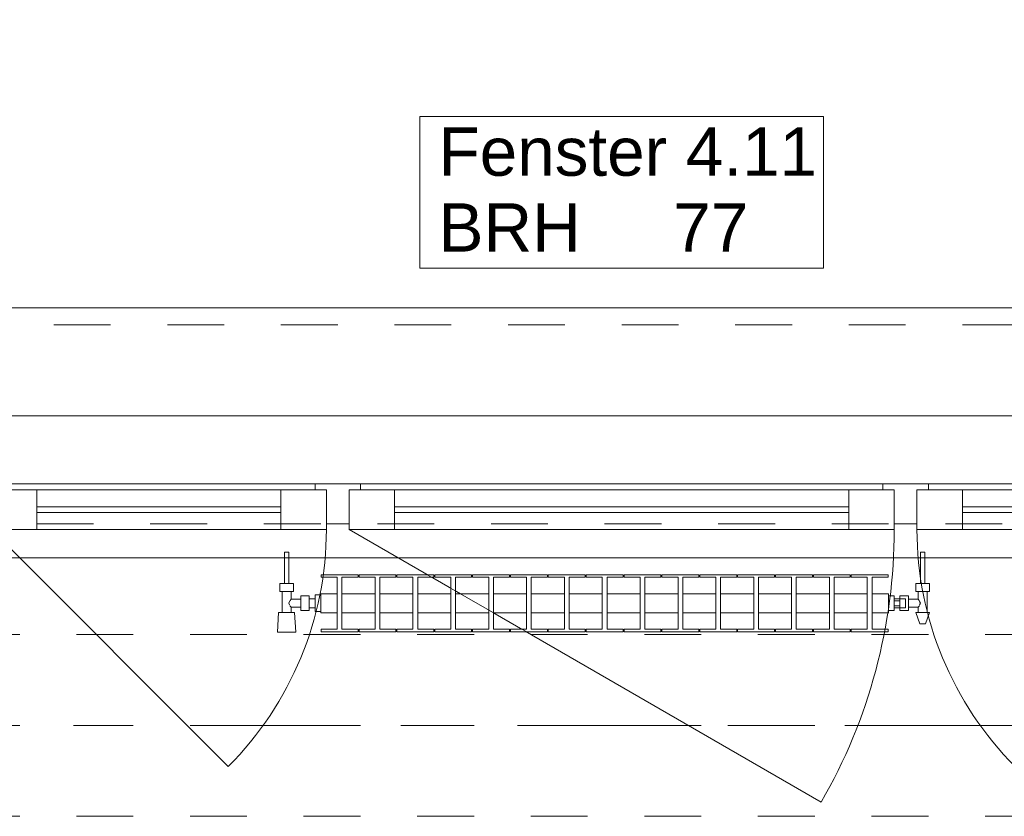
# Model space of a CAD drawing. Header units: metres. Extents: x -3.6 to 90.7, y -11.1 to 18.
# Tile 285 of 656: x 22.9 to 24.6, y 13 to 14.4. Entities that reach past the tile are written whole.
import ezdxf

# ---------------------------------------------------------------- set-up
doc = ezdxf.new("R2010")
doc.units = ezdxf.units.M
doc.header["$MEASUREMENT"] = 0
for name, pattern in [('Achse', [0.2, 0.1, -0.05, 0, -0.05]), ('Strichlinie doppelt', [0.546806, 0.264583, -0.105833, 0.070556, -0.105833]), ('Strichlinie eng', [0.115, 0.075, -0.04]), ('Untersicht', [0.1, 0.075, -0.025]), ('Wipeout_Contour', [1, 0, -1])]:
    doc.linetypes.add(name, pattern=pattern)
for name, color, linetype in [('152 - Bemaßung_ Beschriftung.Ausbau', 7, 'Continuous'), ('451 - Universal.Achsen Raster', 7, 'Continuous'), ('603 - Struktur.Bodenplatte_ Decke Roh', 7, 'Continuous'), ('604 - Struktur.Wand Aussen', 7, 'Continuous'), ('608 - Struktur.Träger', 7, 'Continuous'), ('650 - Abdeckung.Fußboden Aufbau', 7, 'Continuous'), ('801 - HKLSE.Heizung_ Klima_ Lüftung', 7, 'Continuous'), ('Neubau_653 - Abdeckung.TB Verkofferung', 7, 'Continuous')]:
    doc.layers.add(name, color=color, linetype=linetype)
doc.styles.add('ERSTELLTER_STIL_2', font='txt')
doc.dimstyles.new('ERSTELLTER_STIL__3', dxfattribs={"dimtxt": 0.1, "dimasz": 0.0532, "dimexe": 0.18, "dimexo": 0.0625, "dimgap": 0, "dimtad": 1, "dimtih": 1, "dimtoh": 1, "dimzin": 0, "dimdsep": 46, "dimtxsty": 'ERSTELLTER_STIL_2', "dimblk": 'ARROWHEAD_2', "dimblk1": 'ARROWHEAD_2', "dimblk2": 'ARROWHEAD_2', "dimcen": 0.09, "dimse1": 1, "dimse2": 1, "dimclrd": 7, "dimclre": 7, "dimclrt": 7, "dimazin": 0, "dimtfac": 1, "dimtdec": 4, "dimtmove": 0, "dimatfit": 3, "dimfxl": 1, "dimtolj": 1, "dimtzin": 0, "dimarcsym": 0})

# ---------------------------------------------------------------- blocks, each defined once
blk = doc.blocks.new('*D225')
at = {"layer": '152 - Bemaßung_ Beschriftung.Ausbau', "color": 7, "linetype": 'Continuous', "lineweight": 5}
for p, q in [((22.74, 14.8025), (22.74, 14.9075)), ((25.14, 14.8025), (25.14, 14.9075)), ((22.7602, 14.89), (22.7198, 14.82)), ((25.1602, 14.89), (25.1198, 14.82)), ((22.74, 14.855), (25.14, 14.855))]:
    blk.add_line(p, q, dxfattribs=at)
at = {"layer": '152 - Bemaßung_ Beschriftung.Ausbau', "color": 7, "lineweight": 5, "char_height": 0.1, "attachment_point": 7, "style": 'ERSTELLTER_STIL_2'}
for s, insert in [('\\A1;{\\pql;\\fArial|b0|i0|c0|p38;2,40}', (23.807, 14.875)), ('\\A1;{\\pql;\\fArial|b0|i0|c0|p38;2,01}', (23.807, 14.735))]:
    blk.add_mtext(s, dxfattribs=dict(at, insert=insert))
blk = doc.blocks.new('ARROWHEAD_2')
at = {"color": 0, "linetype": 'Continuous', "lineweight": 0}
for p, q in [((-0.378, -0.655), (0.378, 0.655)), ((0, 0), (-1, 0))]:
    blk.add_line(p, q, dxfattribs=at)
blk = doc.blocks.new('*D262')
at = {"layer": '152 - Bemaßung_ Beschriftung.Ausbau', "color": 7, "linetype": 'Continuous', "lineweight": 5}
for p, q in [((22.2, 15.3025), (22.2, 15.4075)), ((25.65, 15.3025), (25.65, 15.4075)), ((22.2202, 15.39), (22.1798, 15.32)), ((25.6702, 15.39), (25.6298, 15.32)), ((22.2, 15.355), (25.65, 15.355))]:
    blk.add_line(p, q, dxfattribs=at)
at = {"layer": '152 - Bemaßung_ Beschriftung.Ausbau', "color": 7, "lineweight": 5, "char_height": 0.1, "attachment_point": 7, "style": 'ERSTELLTER_STIL_2'}
for s, insert in [('\\A1;{\\pql;\\fArial|b0|i0|c0|p38;3,45}', (23.7161, 15.375)), ('\\A1;{\\pql;\\fArial|b0|i0|c0|p38;15}', (25.478, 15.375))]:
    blk.add_mtext(s, dxfattribs=dict(at, insert=insert))
blk = doc.blocks.new('*D301')
at = {"layer": '152 - Bemaßung_ Beschriftung.Ausbau', "color": 7, "linetype": 'Continuous', "lineweight": 5}
for p, q in [((22.28, 15.8025), (22.28, 15.9075)), ((25.58, 15.8025), (25.58, 15.9075)), ((22.3002, 15.89), (22.2598, 15.82)), ((25.6002, 15.89), (25.5598, 15.82)), ((22.28, 15.855), (25.58, 15.855))]:
    blk.add_line(p, q, dxfattribs=at)
at = {"layer": '152 - Bemaßung_ Beschriftung.Ausbau', "color": 7, "lineweight": 5, "insert": (23.797, 15.875), "char_height": 0.1, "attachment_point": 7, "style": 'ERSTELLTER_STIL_2'}
blk.add_mtext('\\A1;{\\pql;\\fArial|b0|i0|c0|p38;3,30}', dxfattribs=at)

msp = doc.modelspace()

# ---------------------------------------------------------------- linework, layer by layer
at = {"layer": '451 - Universal.Achsen Raster', "color": 160, "linetype": 'Strichlinie doppelt', "lineweight": 9, "true_color": 0x3232ff}
msp.add_line((64.935, 13.15), (-3.175, 13.15), dxfattribs=at)
at = {"layer": '603 - Struktur.Bodenplatte_ Decke Roh', "color": 7, "linetype": 'Continuous', "lineweight": 18, "flags": 128}
msp.add_lwpolyline([(47.48, 13.695), (14.78, 13.695), (14.78, 13.455), (14.78, 13), (14.84, 13), (14.84, 8.585), (13.03, 8.585), (13.03, 8.725), (11.41, 8.725), (11.41, 13), (11.48, 13), (11.48, 13.455), (11.48, 13.695), (-0.015, 13.695), (-0.015, 0.005), (62.275, 0.005)], dxfattribs=at)
at = {"layer": '604 - Struktur.Wand Aussen', "color": 7, "linetype": 'Continuous', "lineweight": 9}
for p, q in [((25.04, 13.885), (22.84, 13.885)), ((22.83, 13.495), (23.2472, 13.0778))]:
    msp.add_line(p, q, dxfattribs=at)
at = {"layer": '604 - Struktur.Wand Aussen', "color": 7, "linetype": 'Strichlinie eng', "lineweight": 9}
msp.add_line((25.04, 13.855), (22.84, 13.855), dxfattribs=at)
at = {"layer": '604 - Struktur.Wand Aussen', "color": 7, "linetype": 'Continuous', "lineweight": 13}
for p, q in [((22.83, 13.565), (22.91, 13.565)), ((22.85, 13.575), (23.4, 13.575)), ((22.91, 13.565), (23.34, 13.565)), ((22.91, 13.565), (22.91, 13.495)), ((23.34, 13.495), (23.34, 13.565)), ((23.34, 13.565), (23.42, 13.565)), ((23.4, 13.565), (23.4, 13.575)), ((23.4, 13.575), (23.44, 13.575)), ((23.42, 13.565), (23.4, 13.565)), ((23.42, 13.505), (23.42, 13.565)), ((23.42, 13.565), (23.42, 13.495)), ((23.44, 13.575), (23.48, 13.575)), ((23.48, 13.565), (23.46, 13.565)), ((23.46, 13.565), (23.46, 13.505)), ((23.46, 13.495), (23.46, 13.565)), ((23.46, 13.565), (23.54, 13.565)), ((23.48, 13.575), (24.4, 13.575)), ((23.48, 13.575), (23.48, 13.565)), ((23.54, 13.565), (24.34, 13.565)), ((23.54, 13.565), (23.54, 13.495)), ((24.34, 13.495), (24.34, 13.565)), ((24.34, 13.565), (24.42, 13.565)), ((24.4, 13.565), (24.4, 13.575)), ((24.4, 13.575), (24.44, 13.575)), ((24.42, 13.565), (24.4, 13.565)), ((24.42, 13.505), (24.42, 13.565)), ((24.42, 13.565), (24.42, 13.495)), ((24.44, 13.575), (24.48, 13.575)), ((24.48, 13.565), (24.46, 13.565)), ((24.46, 13.565), (24.46, 13.505)), ((24.46, 13.495), (24.46, 13.565)), ((24.46, 13.565), (24.54, 13.565)), ((24.48, 13.575), (25.03, 13.575)), ((24.48, 13.575), (24.48, 13.565)), ((24.54, 13.565), (24.97, 13.565)), ((24.54, 13.565), (24.54, 13.495)), ((22.91, 13.535), (23.34, 13.535)), ((23.34, 13.525), (22.91, 13.525)), ((23.54, 13.535), (24.34, 13.535)), ((24.34, 13.525), (23.54, 13.525)), ((24.54, 13.535), (24.97, 13.535)), ((24.97, 13.525), (24.54, 13.525)), ((22.91, 13.495), (22.83, 13.495)), ((23.34, 13.495), (22.91, 13.495)), ((23.42, 13.495), (23.34, 13.495)), ((23.44, 13.505), (23.42, 13.505)), ((23.46, 13.505), (23.44, 13.505)), ((23.54, 13.495), (23.46, 13.495)), ((24.34, 13.495), (23.54, 13.495)), ((24.42, 13.495), (24.34, 13.495)), ((24.44, 13.505), (24.42, 13.505)), ((24.46, 13.505), (24.44, 13.505)), ((24.54, 13.495), (24.46, 13.495)), ((24.97, 13.495), (24.54, 13.495))]:
    msp.add_line(p, q, dxfattribs=at)
at = {"layer": '604 - Struktur.Wand Aussen', "color": 7, "linetype": 'Continuous', "lineweight": 9, "flags": 128}
msp.add_lwpolyline([(23.5848, 13.955), (24.2952, 13.955), (24.2952, 14.0886), (24.2952, 14.2221), (23.5848, 14.2221), (23.5848, 14.0886)], close=True, dxfattribs=at)
at = {"layer": '608 - Struktur.Träger', "color": 7, "linetype": 'Achse', "lineweight": 9}
msp.add_line((14.78, 13.15), (47.48, 13.15), dxfattribs=at)
at = {"layer": '608 - Struktur.Träger', "color": 7, "linetype": 'Untersicht', "lineweight": 13}
msp.add_line((14.78, 12.99), (47.48, 12.99), dxfattribs=at)
at = {"layer": '650 - Abdeckung.Fußboden Aufbau', "color": 7, "linetype": 'Continuous', "lineweight": 13, "flags": 128}
msp.add_lwpolyline([(25.57, 8.22), (25.57, 8.51), (25.65, 8.51), (25.65, 12.99), (25.57, 12.99), (25.57, 13.445), (22.29, 13.445), (22.29, 12.99), (22.2, 12.99), (22.2, 8.22)], dxfattribs=at)
at = {"layer": 'Neubau_653 - Abdeckung.TB Verkofferung', "color": 1, "linetype": 'Untersicht', "lineweight": 9}
msp.add_line((15.11, 13.505), (47.24, 13.505), dxfattribs=at)

# ---------------------------------------------------------------- texts
at = {"layer": '604 - Struktur.Wand Aussen', "color": 7, "lineweight": 9, "char_height": 0.085, "style": 'ERSTELLTER_STIL_2'}
for s, insert, attachment_point in [('\\A1;{\\pql;\\pt0;\\fArial|b0|i0|c0|p38;Fenster 4.11}', (23.6175, 14.1164), 7), ('\\A1;{\\pql;\\pt0;\\fArial|b0|i0|c0|p38;}', (24.1599, 14.0886), 1), ('\\A1;{\\pql;\\pt0;\\fArial|b0|i0|c0|p38;BRH}', (23.6175, 14.0691), 1), ('\\A1;{\\pql;\\pt0,0.05;\\fArial|b0|i0|c0|p38;77\\fArial|b0|i0|c0|p38;\\A1{\\H.66x;\\S^  ;}\\fArial|b0|i0|c0|p38;\\fArial|b0|i0|c0|p38;\\A1{\\H.66x;\\S^  ;}}', (24.0309, 14.0691), 1)]:
    msp.add_mtext(s, dxfattribs=dict(at, insert=insert, attachment_point=attachment_point))

# ---------------------------------------------------------------- dimensions: what is measured, and where the dimension line sits
at = {"layer": '152 - Bemaßung_ Beschriftung.Ausbau', "color": 7, "linetype": 'Continuous', "lineweight": 5}
dim = msp.add_linear_dim(base=(25.14, 14.855), p1=(22.74, 13.575), p2=(25.14, 13.575), dimstyle='ERSTELLTER_STIL__3', dxfattribs=at)
dim.commit()
dim.dimension.update_dxf_attribs({"geometry": '*D225', "text_midpoint": (23.9369, 14.925), "dimtype": 160})

# ---------------------------------------------------------------- next in the draw order: wipeouts: each hides what was drawn before it
at = {"color": 254, "linetype": 'Wipeout_Contour', "lineweight": 0, "ltscale": 6684.291494}
msp.add_wipeout([(23.41, 13.3817), (23.41, 13.3483), (23.4392, 13.3483), (23.4392, 13.3192), (23.4108, 13.3192), (23.4108, 13.315), (23.4758, 13.315), (23.4758, 13.3192), (23.4475, 13.3192), (23.4475, 13.3483), (23.5058, 13.3483), (23.5058, 13.3192), (23.4775, 13.3192), (23.4775, 13.315), (23.5425, 13.315), (23.5425, 13.3192), (23.5142, 13.3192), (23.5142, 13.3483), (23.5725, 13.3483), (23.5725, 13.3192), (23.5442, 13.3192), (23.5442, 13.315), (23.6092, 13.315), (23.6092, 13.3192), (23.5808, 13.3192), (23.5808, 13.3483), (23.6392, 13.3483), (23.6392, 13.3192), (23.6108, 13.3192), (23.6108, 13.315), (23.6758, 13.315), (23.6758, 13.3192), (23.6475, 13.3192), (23.6475, 13.3483), (23.7058, 13.3483), (23.7058, 13.3192), (23.6775, 13.3192), (23.6775, 13.315), (23.7425, 13.315), (23.7425, 13.3192), (23.7142, 13.3192), (23.7142, 13.3483), (23.7725, 13.3483), (23.7725, 13.3192), (23.7442, 13.3192), (23.7442, 13.315), (23.8092, 13.315), (23.8092, 13.3192), (23.7808, 13.3192), (23.7808, 13.3483), (23.8392, 13.3483), (23.8392, 13.3192), (23.8108, 13.3192), (23.8108, 13.315), (23.8758, 13.315), (23.8758, 13.3192), (23.8475, 13.3192), (23.8475, 13.3483), (23.9058, 13.3483), (23.9058, 13.3192), (23.8775, 13.3192), (23.8775, 13.315), (23.9425, 13.315), (23.9425, 13.3192), (23.9142, 13.3192), (23.9142, 13.3483), (23.9725, 13.3483), (23.9725, 13.3192), (23.9442, 13.3192), (23.9442, 13.315), (24.0092, 13.315), (24.0092, 13.3192), (23.9808, 13.3192), (23.9808, 13.3483), (24.0392, 13.3483), (24.0392, 13.3192), (24.0108, 13.3192), (24.0108, 13.315), (24.0758, 13.315), (24.0758, 13.3192), (24.0475, 13.3192), (24.0475, 13.3483), (24.1058, 13.3483), (24.1058, 13.3192), (24.0775, 13.3192), (24.0775, 13.315), (24.1425, 13.315), (24.1425, 13.3192), (24.1142, 13.3192), (24.1142, 13.3483), (24.1725, 13.3483), (24.1725, 13.3192), (24.1442, 13.3192), (24.1442, 13.315), (24.2092, 13.315), (24.2092, 13.3192), (24.1808, 13.3192), (24.1808, 13.3483), (24.2392, 13.3483), (24.2392, 13.3192), (24.2108, 13.3192), (24.2108, 13.315), (24.2758, 13.315), (24.2758, 13.3192), (24.2475, 13.3192), (24.2475, 13.3483), (24.3058, 13.3483), (24.3058, 13.3192), (24.2775, 13.3192), (24.2775, 13.315), (24.3425, 13.315), (24.3425, 13.3192), (24.3142, 13.3192), (24.3142, 13.3483), (24.3725, 13.3483), (24.3725, 13.3192), (24.3442, 13.3192), (24.3442, 13.315), (24.4092, 13.315), (24.4092, 13.3192), (24.3808, 13.3192), (24.3808, 13.3483), (24.41, 13.3483), (24.41, 13.3817), (24.3808, 13.3817), (24.3808, 13.4108), (24.4092, 13.4108), (24.4092, 13.415), (24.3442, 13.415), (24.3442, 13.4108), (24.3725, 13.4108), (24.3725, 13.3817), (24.3142, 13.3817), (24.3142, 13.4108), (24.3425, 13.4108), (24.3425, 13.415), (24.2775, 13.415), (24.2775, 13.4108), (24.3058, 13.4108), (24.3058, 13.3817), (24.2475, 13.3817), (24.2475, 13.4108), (24.2758, 13.4108), (24.2758, 13.415), (24.2108, 13.415), (24.2108, 13.4108), (24.2392, 13.4108), (24.2392, 13.3817), (24.1808, 13.3817), (24.1808, 13.4108), (24.2092, 13.4108), (24.2092, 13.415), (24.1442, 13.415), (24.1442, 13.4108), (24.1725, 13.4108), (24.1725, 13.3817), (24.1142, 13.3817), (24.1142, 13.4108), (24.1425, 13.4108), (24.1425, 13.415), (24.0775, 13.415), (24.0775, 13.4108), (24.1058, 13.4108), (24.1058, 13.3817), (24.0475, 13.3817), (24.0475, 13.4108), (24.0758, 13.4108), (24.0758, 13.415), (24.0108, 13.415), (24.0108, 13.4108), (24.0392, 13.4108), (24.0392, 13.3817), (23.9808, 13.3817), (23.9808, 13.4108), (24.0092, 13.4108), (24.0092, 13.415), (23.9442, 13.415), (23.9442, 13.4108), (23.9725, 13.4108), (23.9725, 13.3817), (23.9142, 13.3817), (23.9142, 13.4108), (23.9425, 13.4108), (23.9425, 13.415), (23.8775, 13.415), (23.8775, 13.4108), (23.9058, 13.4108), (23.9058, 13.3817), (23.8475, 13.3817), (23.8475, 13.4108), (23.8758, 13.4108), (23.8758, 13.415), (23.8108, 13.415), (23.8108, 13.4108), (23.8392, 13.4108), (23.8392, 13.3817), (23.7808, 13.3817), (23.7808, 13.4108), (23.8092, 13.4108), (23.8092, 13.415), (23.7442, 13.415), (23.7442, 13.4108), (23.7725, 13.4108), (23.7725, 13.3817), (23.7142, 13.3817), (23.7142, 13.4108), (23.7425, 13.4108), (23.7425, 13.415), (23.6775, 13.415), (23.6775, 13.4108), (23.7058, 13.4108), (23.7058, 13.3817), (23.6475, 13.3817), (23.6475, 13.4108), (23.6758, 13.4108), (23.6758, 13.415), (23.6108, 13.415), (23.6108, 13.4108), (23.6392, 13.4108), (23.6392, 13.3817), (23.5808, 13.3817), (23.5808, 13.4108), (23.6092, 13.4108), (23.6092, 13.415), (23.5442, 13.415), (23.5442, 13.4108), (23.5725, 13.4108), (23.5725, 13.3817), (23.5142, 13.3817), (23.5142, 13.4108), (23.5425, 13.4108), (23.5425, 13.415), (23.4775, 13.415), (23.4775, 13.4108), (23.5058, 13.4108), (23.5058, 13.3817), (23.4475, 13.3817), (23.4475, 13.4108), (23.4758, 13.4108), (23.4758, 13.415), (23.4108, 13.415), (23.4108, 13.4108), (23.4392, 13.4108), (23.4392, 13.3817)], dxfattribs=at).dxf.layer = '801 - HKLSE.Heizung_ Klima_ Lüftung'

# ---------------------------------------------------------------- next in the draw order: linework, layer by layer
at = {"layer": '604 - Struktur.Wand Aussen', "color": 7, "linetype": 'Continuous', "lineweight": 9}
msp.add_line((23.46, 13.495), (24.2914, 13.015), dxfattribs=at)
at = {"layer": '801 - HKLSE.Heizung_ Klima_ Lüftung', "color": 7, "linetype": 'Continuous', "lineweight": 5}
for p, q in [((23.4392, 13.4108), (23.4392, 13.3192)), ((23.4475, 13.3192), (23.4475, 13.4108)), ((23.4475, 13.4108), (23.4758, 13.4108)), ((23.4758, 13.4108), (23.4758, 13.415)), ((23.4775, 13.415), (23.4775, 13.4108)), ((23.5425, 13.415), (23.4775, 13.415)), ((23.4775, 13.415), (23.4775, 13.4108)), ((23.4775, 13.4108), (23.5058, 13.4108)), ((23.5058, 13.4108), (23.5058, 13.3192)), ((23.5142, 13.3192), (23.5142, 13.4108)), ((23.5142, 13.4108), (23.5425, 13.4108)), ((23.5425, 13.4108), (23.5425, 13.415)), ((23.5425, 13.4108), (23.5425, 13.415)), ((23.6092, 13.415), (23.5442, 13.415)), ((23.5442, 13.415), (23.5442, 13.4108)), ((23.5442, 13.4108), (23.5725, 13.4108)), ((23.5725, 13.4108), (23.5725, 13.3192)), ((23.5808, 13.3192), (23.5808, 13.4108)), ((23.5808, 13.4108), (23.6092, 13.4108)), ((23.6092, 13.4108), (23.6092, 13.415)), ((23.6092, 13.4108), (23.6092, 13.415)), ((23.6758, 13.415), (23.6108, 13.415)), ((23.6108, 13.415), (23.6108, 13.4108)), ((23.6108, 13.4108), (23.6392, 13.4108)), ((23.6392, 13.4108), (23.6392, 13.3192)), ((23.6475, 13.3192), (23.6475, 13.4108)), ((23.6475, 13.4108), (23.6758, 13.4108)), ((23.6758, 13.4108), (23.6758, 13.415)), ((23.6775, 13.415), (23.6775, 13.4108)), ((23.7425, 13.415), (23.6775, 13.415)), ((23.6775, 13.415), (23.6775, 13.4108)), ((23.6775, 13.4108), (23.7058, 13.4108)), ((23.7058, 13.4108), (23.7058, 13.3192)), ((23.7142, 13.3192), (23.7142, 13.4108)), ((23.7142, 13.4108), (23.7425, 13.4108)), ((23.7425, 13.4108), (23.7425, 13.415)), ((23.7425, 13.4108), (23.7425, 13.415)), ((23.8092, 13.415), (23.7442, 13.415)), ((23.7442, 13.415), (23.7442, 13.4108)), ((23.7442, 13.4108), (23.7725, 13.4108)), ((23.7725, 13.4108), (23.7725, 13.3192)), ((23.7808, 13.3192), (23.7808, 13.4108)), ((23.7808, 13.4108), (23.8092, 13.4108)), ((23.8092, 13.4108), (23.8092, 13.415)), ((23.8108, 13.415), (23.8108, 13.4108)), ((23.8758, 13.415), (23.8108, 13.415)), ((23.8108, 13.415), (23.8108, 13.4108)), ((23.8108, 13.4108), (23.8392, 13.4108)), ((23.8392, 13.4108), (23.8392, 13.3192)), ((23.8475, 13.3192), (23.8475, 13.4108)), ((23.8475, 13.4108), (23.8758, 13.4108)), ((23.8758, 13.4108), (23.8758, 13.415)), ((23.9425, 13.415), (23.8775, 13.415)), ((23.8775, 13.415), (23.8775, 13.4108)), ((23.8775, 13.4108), (23.9058, 13.4108)), ((23.9058, 13.4108), (23.9058, 13.3192)), ((23.9142, 13.3192), (23.9142, 13.4108)), ((23.9142, 13.4108), (23.9425, 13.4108)), ((23.9425, 13.4108), (23.9425, 13.415)), ((23.9425, 13.4108), (23.9425, 13.415)), ((24.0092, 13.415), (23.9442, 13.415)), ((23.9442, 13.415), (23.9442, 13.4108)), ((23.9442, 13.4108), (23.9725, 13.4108)), ((23.9725, 13.4108), (23.9725, 13.3192)), ((23.9808, 13.3192), (23.9808, 13.4108)), ((23.9808, 13.4108), (24.0092, 13.4108)), ((24.0092, 13.4108), (24.0092, 13.415)), ((24.0092, 13.4108), (24.0092, 13.415)), ((24.0108, 13.415), (24.0108, 13.4108)), ((24.0758, 13.415), (24.0108, 13.415)), ((24.0108, 13.415), (24.0108, 13.4108)), ((24.0108, 13.4108), (24.0392, 13.4108)), ((24.0392, 13.4108), (24.0392, 13.3192)), ((24.0475, 13.3192), (24.0475, 13.4108)), ((24.0475, 13.4108), (24.0758, 13.4108)), ((24.0758, 13.4108), (24.0758, 13.415)), ((24.1425, 13.415), (24.0775, 13.415)), ((24.0775, 13.415), (24.0775, 13.4108)), ((24.0775, 13.4108), (24.1058, 13.4108)), ((24.1058, 13.4108), (24.1058, 13.3192)), ((24.1142, 13.3192), (24.1142, 13.4108)), ((24.1142, 13.4108), (24.1425, 13.4108)), ((24.1425, 13.4108), (24.1425, 13.415)), ((24.2092, 13.415), (24.1442, 13.415)), ((24.1442, 13.415), (24.1442, 13.4108)), ((24.1442, 13.4108), (24.1725, 13.4108)), ((24.1725, 13.4108), (24.1725, 13.3192)), ((24.1808, 13.3192), (24.1808, 13.4108)), ((24.1808, 13.4108), (24.2092, 13.4108)), ((24.2092, 13.4108), (24.2092, 13.415)), ((24.2092, 13.4108), (24.2092, 13.415)), ((24.2108, 13.415), (24.2108, 13.4108)), ((24.2758, 13.415), (24.2108, 13.415)), ((24.2108, 13.415), (24.2108, 13.4108)), ((24.2108, 13.4108), (24.2392, 13.4108)), ((24.2392, 13.4108), (24.2392, 13.3192)), ((24.2475, 13.3192), (24.2475, 13.4108)), ((24.2475, 13.4108), (24.2758, 13.4108)), ((24.2758, 13.4108), (24.2758, 13.415)), ((24.2775, 13.415), (24.2775, 13.4108)), ((24.3425, 13.415), (24.2775, 13.415)), ((24.2775, 13.415), (24.2775, 13.4108)), ((24.2775, 13.4108), (24.3058, 13.4108)), ((24.3058, 13.4108), (24.3058, 13.3192)), ((24.3142, 13.3192), (24.3142, 13.4108)), ((24.3142, 13.4108), (24.3425, 13.4108)), ((24.3425, 13.4108), (24.3425, 13.415)), ((24.3425, 13.4108), (24.3425, 13.415)), ((24.3442, 13.415), (24.3442, 13.4108)), ((24.3442, 13.415), (24.3442, 13.4108)), ((24.3442, 13.4108), (24.3725, 13.4108)), ((24.3725, 13.4108), (24.3725, 13.3192)), ((24.3808, 13.3192), (24.3808, 13.4108)), ((23.4475, 13.3817), (23.5058, 13.3817)), ((23.5142, 13.3817), (23.5725, 13.3817)), ((23.5808, 13.3817), (23.6392, 13.3817)), ((23.6475, 13.3817), (23.7058, 13.3817)), ((23.7142, 13.3817), (23.7725, 13.3817)), ((23.7808, 13.3817), (23.8392, 13.3817)), ((23.8475, 13.3817), (23.9058, 13.3817)), ((23.9142, 13.3817), (23.9725, 13.3817)), ((23.9808, 13.3817), (24.0392, 13.3817)), ((24.0475, 13.3817), (24.1058, 13.3817)), ((24.1142, 13.3817), (24.1725, 13.3817)), ((24.1808, 13.3817), (24.2392, 13.3817)), ((24.2475, 13.3817), (24.3058, 13.3817)), ((24.3142, 13.3817), (24.3725, 13.3817)), ((23.4475, 13.3483), (23.5058, 13.3483)), ((23.5142, 13.3483), (23.5725, 13.3483)), ((23.5808, 13.3483), (23.6392, 13.3483)), ((23.6475, 13.3483), (23.7058, 13.3483)), ((23.7142, 13.3483), (23.7725, 13.3483)), ((23.7808, 13.3483), (23.8392, 13.3483)), ((23.8475, 13.3483), (23.9058, 13.3483)), ((23.9142, 13.3483), (23.9725, 13.3483)), ((23.9808, 13.3483), (24.0392, 13.3483)), ((24.0475, 13.3483), (24.1058, 13.3483)), ((24.1142, 13.3483), (24.1725, 13.3483)), ((24.1808, 13.3483), (24.2392, 13.3483)), ((24.2475, 13.3483), (24.3058, 13.3483)), ((24.3142, 13.3483), (24.3725, 13.3483)), ((23.4758, 13.3192), (23.4475, 13.3192)), ((23.4758, 13.315), (23.4758, 13.3192)), ((23.4775, 13.3192), (23.4775, 13.315)), ((23.5058, 13.3192), (23.4775, 13.3192)), ((23.4775, 13.3192), (23.4775, 13.315)), ((23.5425, 13.3192), (23.5142, 13.3192)), ((23.5425, 13.315), (23.5425, 13.3192)), ((23.5425, 13.315), (23.5425, 13.3192)), ((23.5725, 13.3192), (23.5442, 13.3192)), ((23.5442, 13.3192), (23.5442, 13.315)), ((23.6092, 13.3192), (23.5808, 13.3192)), ((23.6092, 13.315), (23.6092, 13.3192)), ((23.6092, 13.315), (23.6092, 13.3192)), ((23.6392, 13.3192), (23.6108, 13.3192)), ((23.6108, 13.3192), (23.6108, 13.315)), ((23.6758, 13.3192), (23.6475, 13.3192)), ((23.6758, 13.315), (23.6758, 13.3192)), ((23.6775, 13.3192), (23.6775, 13.315)), ((23.7058, 13.3192), (23.6775, 13.3192)), ((23.6775, 13.3192), (23.6775, 13.315)), ((23.7425, 13.3192), (23.7142, 13.3192)), ((23.7425, 13.315), (23.7425, 13.3192)), ((23.7425, 13.315), (23.7425, 13.3192)), ((23.7725, 13.3192), (23.7442, 13.3192)), ((23.7442, 13.3192), (23.7442, 13.315)), ((23.8092, 13.3192), (23.7808, 13.3192)), ((23.8092, 13.315), (23.8092, 13.3192)), ((23.8108, 13.3192), (23.8108, 13.315)), ((23.8392, 13.3192), (23.8108, 13.3192)), ((23.8108, 13.3192), (23.8108, 13.315)), ((23.8758, 13.3192), (23.8475, 13.3192)), ((23.8758, 13.315), (23.8758, 13.3192)), ((23.9058, 13.3192), (23.8775, 13.3192)), ((23.8775, 13.3192), (23.8775, 13.315)), ((23.9425, 13.3192), (23.9142, 13.3192)), ((23.9425, 13.315), (23.9425, 13.3192)), ((23.9425, 13.315), (23.9425, 13.3192)), ((23.9725, 13.3192), (23.9442, 13.3192)), ((23.9442, 13.3192), (23.9442, 13.315)), ((24.0092, 13.3192), (23.9808, 13.3192)), ((24.0092, 13.315), (24.0092, 13.3192)), ((24.0092, 13.315), (24.0092, 13.3192)), ((24.0108, 13.3192), (24.0108, 13.315)), ((24.0392, 13.3192), (24.0108, 13.3192)), ((24.0108, 13.3192), (24.0108, 13.315)), ((24.0758, 13.3192), (24.0475, 13.3192)), ((24.0758, 13.315), (24.0758, 13.3192)), ((24.1058, 13.3192), (24.0775, 13.3192)), ((24.0775, 13.3192), (24.0775, 13.315)), ((24.1425, 13.3192), (24.1142, 13.3192)), ((24.1425, 13.315), (24.1425, 13.3192)), ((24.1725, 13.3192), (24.1442, 13.3192)), ((24.1442, 13.3192), (24.1442, 13.315)), ((24.2092, 13.3192), (24.1808, 13.3192)), ((24.2092, 13.315), (24.2092, 13.3192)), ((24.2092, 13.315), (24.2092, 13.3192)), ((24.2108, 13.3192), (24.2108, 13.315)), ((24.2392, 13.3192), (24.2108, 13.3192)), ((24.2108, 13.3192), (24.2108, 13.315)), ((24.2758, 13.3192), (24.2475, 13.3192)), ((24.2758, 13.315), (24.2758, 13.3192)), ((24.2775, 13.3192), (24.2775, 13.315)), ((24.3058, 13.3192), (24.2775, 13.3192)), ((24.2775, 13.3192), (24.2775, 13.315)), ((24.3425, 13.3192), (24.3142, 13.3192)), ((24.3425, 13.315), (24.3425, 13.3192)), ((24.3425, 13.315), (24.3425, 13.3192)), ((24.3442, 13.3192), (24.3442, 13.315)), ((24.3725, 13.3192), (24.3442, 13.3192)), ((24.3442, 13.3192), (24.3442, 13.315)), ((24.4092, 13.3192), (24.3808, 13.3192)), ((24.4092, 13.315), (24.4092, 13.3192)), ((23.4775, 13.315), (23.5425, 13.315)), ((23.4775, 13.315), (23.5425, 13.315)), ((23.5442, 13.315), (23.6092, 13.315)), ((23.5442, 13.315), (23.6092, 13.315)), ((23.6108, 13.315), (23.6758, 13.315)), ((23.6108, 13.315), (23.6758, 13.315)), ((23.6775, 13.315), (23.7425, 13.315)), ((23.6775, 13.315), (23.7425, 13.315)), ((23.7442, 13.315), (23.8092, 13.315)), ((23.7442, 13.315), (23.8092, 13.315)), ((23.8108, 13.315), (23.8758, 13.315)), ((23.8108, 13.315), (23.8758, 13.315)), ((23.8775, 13.315), (23.9425, 13.315)), ((23.8775, 13.315), (23.9425, 13.315)), ((23.9442, 13.315), (24.0092, 13.315)), ((23.9442, 13.315), (24.0092, 13.315)), ((24.0108, 13.315), (24.0758, 13.315)), ((24.0108, 13.315), (24.0758, 13.315)), ((24.0775, 13.315), (24.1425, 13.315)), ((24.0775, 13.315), (24.1425, 13.315)), ((24.1442, 13.315), (24.2092, 13.315)), ((24.1442, 13.315), (24.2092, 13.315)), ((24.2108, 13.315), (24.2758, 13.315)), ((24.2108, 13.315), (24.2758, 13.315)), ((24.2775, 13.315), (24.3425, 13.315)), ((24.2775, 13.315), (24.3425, 13.315)), ((24.3442, 13.315), (24.4092, 13.315)), ((24.3442, 13.315), (24.4092, 13.315))]:
    msp.add_line(p, q, dxfattribs=at)

# ---------------------------------------------------------------- next in the draw order: wipeouts: each hides what was drawn before it
at = {"color": 254, "linetype": 'Wipeout_Contour', "lineweight": 0, "ltscale": 861.483686}
msp.add_wipeout([(23.41, 13.3503), (23.41, 13.3797), (23.4, 13.3797), (23.4, 13.373), (23.39, 13.373), (23.39, 13.378), (23.375, 13.378), (23.375, 13.372), (23.358, 13.372), (23.358, 13.386), (23.362, 13.386), (23.362, 13.4), (23.354, 13.4), (23.354, 13.455), (23.346, 13.455), (23.346, 13.4), (23.338, 13.4), (23.338, 13.386), (23.342, 13.386), (23.342, 13.349), (23.336, 13.349), (23.334, 13.314), (23.366, 13.314), (23.364, 13.349), (23.358, 13.349), (23.358, 13.358), (23.375, 13.358), (23.375, 13.352), (23.39, 13.352), (23.39, 13.357), (23.4, 13.357), (23.4, 13.3503)], dxfattribs=at).dxf.layer = '801 - HKLSE.Heizung_ Klima_ Lüftung'
at = {"color": 254, "linetype": 'Wipeout_Contour', "lineweight": 0, "ltscale": 887.514405}
msp.add_wipeout([(24.41, 13.352), (24.42, 13.352), (24.42, 13.357), (24.43, 13.357), (24.43, 13.352), (24.445, 13.352), (24.445, 13.358), (24.462, 13.358), (24.462, 13.349), (24.458, 13.349), (24.465, 13.329), (24.475, 13.329), (24.482, 13.349), (24.478, 13.349), (24.478, 13.386), (24.482, 13.386), (24.482, 13.4), (24.474, 13.4), (24.474, 13.455), (24.466, 13.455), (24.466, 13.4), (24.458, 13.4), (24.458, 13.386), (24.462, 13.386), (24.462, 13.372), (24.445, 13.372), (24.445, 13.378), (24.43, 13.378), (24.43, 13.373), (24.42, 13.373), (24.42, 13.378), (24.41, 13.378)], dxfattribs=at).dxf.layer = '801 - HKLSE.Heizung_ Klima_ Lüftung'

# ---------------------------------------------------------------- next in the draw order: linework, layer by layer
at = {"layer": '604 - Struktur.Wand Aussen', "color": 7, "linetype": 'Continuous', "lineweight": 9}
msp.add_line((25.13, 13.445), (22.75, 13.445), dxfattribs=at)
at = {"layer": '604 - Struktur.Wand Aussen', "color": 7, "linetype": 'Strichlinie eng', "lineweight": 9}
msp.add_line((25.13, 13.445), (22.75, 13.445), dxfattribs=at)
at = {"layer": '604 - Struktur.Wand Aussen', "color": 7, "linetype": 'Continuous', "lineweight": 9}
for centre, radius, start, end in [((22.83, 13.495), 0.59, 315, 0), ((23.46, 13.495), 0.96, 330, 0), ((25.05, 13.495), 0.59, 180, 225)]:
    msp.add_arc(centre, radius, start, end, dxfattribs=at)
at = {"layer": '608 - Struktur.Träger', "color": 7, "linetype": 'Untersicht', "lineweight": 13}
msp.add_line((14.78, 13.31), (47.48, 13.31), dxfattribs=at)
at = {"layer": '801 - HKLSE.Heizung_ Klima_ Lüftung', "color": 7, "linetype": 'Continuous', "lineweight": 5}
for p, q in [((23.3472, 13.455), (23.346, 13.455)), ((23.346, 13.455), (23.346, 13.4)), ((23.35, 13.455), (23.3472, 13.455)), ((23.3528, 13.455), (23.35, 13.455)), ((23.354, 13.455), (23.3528, 13.455)), ((23.354, 13.455), (23.354, 13.4)), ((24.466, 13.455), (24.4672, 13.455)), ((24.466, 13.455), (24.466, 13.4)), ((24.4672, 13.455), (24.47, 13.455)), ((24.47, 13.455), (24.4728, 13.455)), ((24.4728, 13.455), (24.474, 13.455)), ((24.474, 13.455), (24.474, 13.4)), ((23.4108, 13.415), (23.4108, 13.4108)), ((23.4758, 13.415), (23.4108, 13.415)), ((23.4108, 13.415), (23.4108, 13.4108)), ((23.4108, 13.4108), (23.4392, 13.4108)), ((24.4092, 13.415), (24.3442, 13.415)), ((24.3808, 13.4108), (24.4092, 13.4108)), ((24.4092, 13.4108), (24.4092, 13.415)), ((23.344, 13.4), (23.338, 13.4)), ((23.338, 13.4), (23.338, 13.386)), ((23.344, 13.386), (23.338, 13.386)), ((23.342, 13.386), (23.342, 13.349)), ((23.356, 13.4), (23.344, 13.4)), ((23.356, 13.386), (23.344, 13.386)), ((23.3472, 13.4), (23.346, 13.4)), ((23.35, 13.4), (23.3472, 13.4)), ((23.3528, 13.4), (23.35, 13.4)), ((23.354, 13.4), (23.3528, 13.4)), ((23.362, 13.4), (23.356, 13.4)), ((23.362, 13.386), (23.356, 13.386)), ((23.358, 13.386), (23.358, 13.372)), ((23.362, 13.4), (23.362, 13.386)), ((24.458, 13.4), (24.464, 13.4)), ((24.458, 13.4), (24.458, 13.386)), ((24.458, 13.386), (24.464, 13.386)), ((24.462, 13.386), (24.462, 13.372)), ((24.464, 13.4), (24.476, 13.4)), ((24.464, 13.386), (24.476, 13.386)), ((24.466, 13.4), (24.4672, 13.4)), ((24.4672, 13.4), (24.47, 13.4)), ((24.47, 13.4), (24.4728, 13.4)), ((24.4728, 13.4), (24.474, 13.4)), ((24.476, 13.4), (24.482, 13.4)), ((24.476, 13.386), (24.482, 13.386)), ((24.478, 13.386), (24.478, 13.349)), ((24.482, 13.4), (24.482, 13.386)), ((23.3553, 13.3679), (23.3539, 13.365)), ((23.3563, 13.3699), (23.3558, 13.3689)), ((23.358, 13.372), (23.3563, 13.3699)), ((23.358, 13.372), (23.375, 13.372)), ((23.375, 13.378), (23.375, 13.3715)), ((23.375, 13.378), (23.39, 13.378)), ((23.375, 13.3715), (23.375, 13.3585)), ((23.39, 13.378), (23.39, 13.3715)), ((23.39, 13.373), (23.4, 13.373)), ((23.39, 13.3715), (23.39, 13.3585)), ((23.4, 13.3797), (23.4, 13.365)), ((23.4, 13.3797), (23.41, 13.3797)), ((23.4, 13.3797), (23.4, 13.365)), ((23.4, 13.3797), (23.41, 13.3797)), ((23.4, 13.373), (23.4, 13.3707)), ((23.4, 13.3707), (23.4, 13.365)), ((23.41, 13.3817), (23.41, 13.3768)), ((23.41, 13.3817), (23.4392, 13.3817)), ((23.41, 13.3768), (23.41, 13.365)), ((24.3808, 13.3817), (24.41, 13.3817)), ((24.41, 13.3817), (24.41, 13.3768)), ((24.41, 13.378), (24.42, 13.378)), ((24.41, 13.3768), (24.41, 13.365)), ((24.42, 13.378), (24.42, 13.365)), ((24.43, 13.373), (24.42, 13.373)), ((24.42, 13.3693), (24.43, 13.3693)), ((24.43, 13.373), (24.43, 13.378)), ((24.43, 13.378), (24.43, 13.3715)), ((24.445, 13.378), (24.43, 13.378)), ((24.43, 13.373), (24.43, 13.3707)), ((24.43, 13.373), (24.44, 13.373)), ((24.43, 13.373), (24.43, 13.3707)), ((24.43, 13.3715), (24.43, 13.3693)), ((24.43, 13.3707), (24.43, 13.365)), ((24.43, 13.3707), (24.43, 13.3693)), ((24.43, 13.3693), (24.43, 13.365)), ((24.44, 13.373), (24.44, 13.3707)), ((24.44, 13.3707), (24.44, 13.365)), ((24.445, 13.378), (24.445, 13.3715)), ((24.462, 13.372), (24.445, 13.372)), ((24.445, 13.3715), (24.445, 13.3585)), ((24.462, 13.372), (24.4637, 13.3699)), ((24.4637, 13.3699), (24.4642, 13.3689)), ((24.4647, 13.3679), (24.4661, 13.365)), ((23.3539, 13.365), (23.3553, 13.3621)), ((23.3558, 13.3611), (23.3563, 13.3601)), ((23.3563, 13.3601), (23.358, 13.358)), ((23.358, 13.358), (23.358, 13.349)), ((23.358, 13.358), (23.375, 13.358)), ((23.375, 13.3585), (23.375, 13.352)), ((23.375, 13.352), (23.39, 13.352)), ((23.39, 13.3585), (23.39, 13.352)), ((23.39, 13.357), (23.4, 13.357)), ((23.4, 13.365), (23.4, 13.3503)), ((23.4, 13.365), (23.4, 13.3503)), ((23.4, 13.365), (23.4, 13.3593)), ((23.4, 13.3593), (23.4, 13.357)), ((23.4, 13.3503), (23.41, 13.3503)), ((23.4, 13.3503), (23.41, 13.3503)), ((23.4, 13.3503), (23.41, 13.3503)), ((23.4, 13.3503), (23.41, 13.3503)), ((23.41, 13.365), (23.41, 13.3532)), ((23.41, 13.3532), (23.41, 13.3483)), ((24.41, 13.365), (24.41, 13.3532)), ((24.41, 13.3532), (24.41, 13.3483)), ((24.41, 13.352), (24.42, 13.352)), ((24.41, 13.352), (24.42, 13.352)), ((24.41, 13.352), (24.42, 13.352)), ((24.41, 13.352), (24.42, 13.352)), ((24.42, 13.365), (24.42, 13.352)), ((24.42, 13.3607), (24.43, 13.3607)), ((24.43, 13.357), (24.42, 13.357)), ((24.43, 13.365), (24.43, 13.3607)), ((24.43, 13.365), (24.43, 13.3593)), ((24.43, 13.3607), (24.43, 13.3585)), ((24.43, 13.3607), (24.43, 13.3593)), ((24.43, 13.3593), (24.43, 13.357)), ((24.43, 13.3593), (24.43, 13.357)), ((24.43, 13.3585), (24.43, 13.352)), ((24.43, 13.357), (24.44, 13.357)), ((24.43, 13.352), (24.43, 13.357)), ((24.445, 13.352), (24.43, 13.352)), ((24.44, 13.365), (24.44, 13.3593)), ((24.44, 13.3593), (24.44, 13.357)), ((24.445, 13.3585), (24.445, 13.352)), ((24.462, 13.358), (24.445, 13.358)), ((24.4637, 13.3601), (24.462, 13.358)), ((24.462, 13.358), (24.462, 13.349)), ((24.4642, 13.3611), (24.4637, 13.3601)), ((24.4661, 13.365), (24.4647, 13.3621)), ((23.336, 13.349), (23.334, 13.314)), ((23.3401, 13.349), (23.336, 13.349)), ((23.35, 13.349), (23.3401, 13.349)), ((23.3599, 13.349), (23.35, 13.349)), ((23.364, 13.349), (23.3599, 13.349)), ((23.364, 13.349), (23.366, 13.314)), ((23.41, 13.3483), (23.4392, 13.3483)), ((24.3808, 13.3483), (24.41, 13.3483)), ((24.458, 13.349), (24.4615, 13.349)), ((24.458, 13.349), (24.465, 13.329)), ((24.4615, 13.349), (24.47, 13.349)), ((24.47, 13.349), (24.4785, 13.349)), ((24.482, 13.349), (24.475, 13.329)), ((24.4785, 13.349), (24.482, 13.349)), ((23.4108, 13.3192), (23.4108, 13.315)), ((23.4392, 13.3192), (23.4108, 13.3192)), ((23.4108, 13.3192), (23.4108, 13.315)), ((24.465, 13.329), (24.4665, 13.329)), ((24.4665, 13.329), (24.47, 13.329)), ((24.47, 13.329), (24.4735, 13.329)), ((24.4735, 13.329), (24.475, 13.329)), ((23.3387, 13.314), (23.334, 13.314)), ((23.334, 13.314), (23.3387, 13.314)), ((23.35, 13.314), (23.3387, 13.314)), ((23.3387, 13.314), (23.35, 13.314)), ((23.3613, 13.314), (23.35, 13.314)), ((23.35, 13.314), (23.3613, 13.314)), ((23.3613, 13.314), (23.366, 13.314)), ((23.366, 13.314), (23.3613, 13.314)), ((23.4108, 13.315), (23.4758, 13.315)), ((23.4108, 13.315), (23.4758, 13.315))]:
    msp.add_line(p, q, dxfattribs=at)

# ---------------------------------------------------------------- next in the draw order: dimensions: what is measured, and where the dimension line sits
at = {"layer": '152 - Bemaßung_ Beschriftung.Ausbau', "color": 7, "linetype": 'Continuous', "lineweight": 5}
for base, p1, p2, picture, middle in [((25.58, 15.855), (22.28, 13), (25.58, 13), '*D301', (23.9268, 15.925)), ((25.65, 15.355), (22.2, 10.61), (25.65, 10.75), '*D262', (23.846, 15.425))]:
    dim = msp.add_linear_dim(base=base, p1=p1, p2=p2, dimstyle='ERSTELLTER_STIL__3', dxfattribs=at)
    dim.commit()
    dim.dimension.update_dxf_attribs({"geometry": picture, "text_midpoint": middle, "dimtype": 160})

doc.saveas('drawing.dxf')
